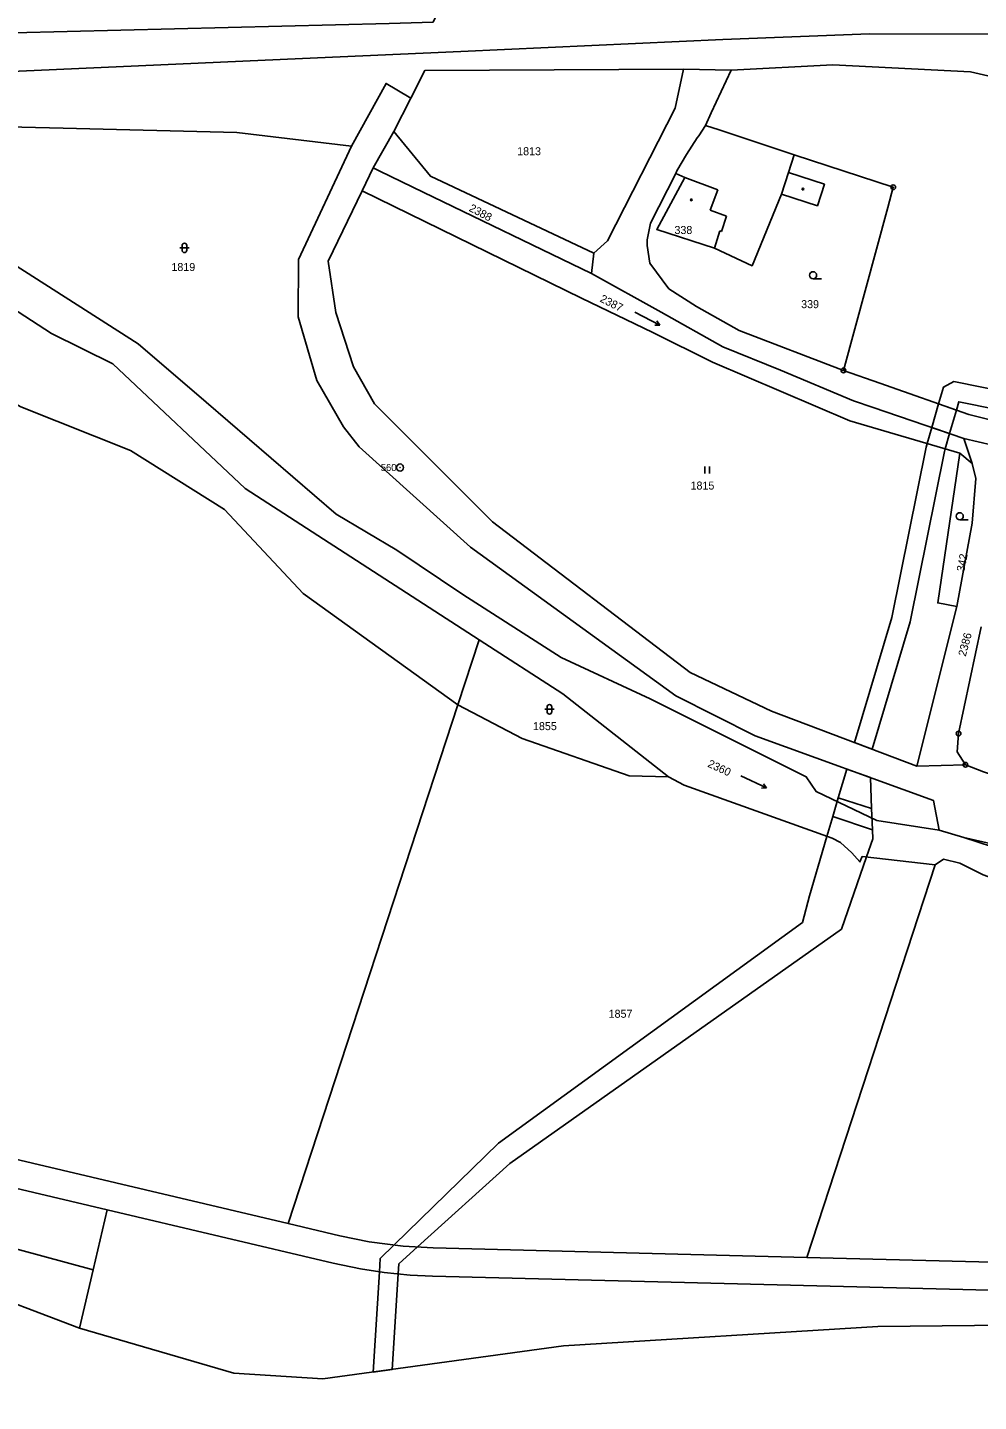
# Model space of a CAD drawing. Extents: x -504988 to -494607, y -1123820 to -1114018.
# Drawn here: x -501073.4 to -500871.3, y -1121646.4 to -1121354.5 of the extents above; entities that cross this region are included whole.
import ezdxf

# ---------------------------------------------------------------- set-up
doc = ezdxf.new("R2010")
doc.units = 0
for name, color, linetype in [('Hranice parcel', 7, 'Continuous'), ('Parcelní čísla', 7, 'Continuous'), ('Polygon ku', 7, 'Continuous'), ('Poz předměty', 7, 'Continuous'), ('Vnitřní kresba', 7, 'Continuous'), ('Věcná břemena k části', 7, 'Continuous'), ('Značky bodu BP', 7, 'Continuous'), ('Značky budov', 7, 'Continuous'), ('Značky kultur', 7, 'Continuous')]:
    doc.layers.add(name, color=color, linetype=linetype)

msp = doc.modelspace()

# ---------------------------------------------------------------- linework, layer by layer
at = {"layer": 'Hranice parcel'}
for p, q in [((-500934, -1121363.31), (-500923.9, -1121363.52)), ((-500991.95, -1121369.44), (-500995.56, -1121376.53)), ((-500999.95, -1121384.27), (-500995.56, -1121376.53)), ((-501002.27, -1121389.13), (-500999.95, -1121384.27)), ((-500953.07, -1121402.4), (-500953.59, -1121406.72)), ((-500874.41, -1121441.77), (-500865.27, -1121443.9)), ((-500874.41, -1121441.77), (-500872.64, -1121447.08)), ((-500872.64, -1121447.08), (-500875.27, -1121444.87)), ((-500884.4, -1121511.41), (-500875.95, -1121477.5)), ((-500981.97, -1121498.37), (-500977.44, -1121484.53)), ((-501018, -1121608.57), (-500981.97, -1121498.37)), ((-500874.09, -1121511.1), (-500884.4, -1121511.41)), ((-500879.71, -1121524.97), (-500874.41, -1121526.57)), ((-500907.77, -1121615.74), (-500880.51, -1121532.35)), ((-501056.44, -1121605.66), (-501059.44, -1121618.37)), ((-501059.44, -1121618.37), (-501062.38, -1121630.82))]:
    msp.add_line(p, q, dxfattribs=at)
for points in [[(-501147.77, -1121343.15), (-501137.67, -1121357.33), (-501087.87, -1121355.89), (-500996.57, -1121353.61), (-500987.21, -1121353.33), (-500984.66, -1121347.76)], [(-500934, -1121363.31), (-500988.98, -1121363.59), (-500991.95, -1121369.44)], [(-500953.07, -1121402.4), (-500950.15, -1121399.78), (-500935.8, -1121371.57), (-500934, -1121363.31)], [(-500923.9, -1121363.52), (-500928.11, -1121372.59), (-500929.36, -1121375.28)], [(-500751.26, -1121391.94), (-500873.05, -1121363.84), (-500902.25, -1121362.4), (-500923.9, -1121363.52)], [(-500991.95, -1121369.44), (-500994.92, -1121367.69), (-500997.21, -1121366.34), (-501004.58, -1121379.63)], [(-501004.58, -1121379.63), (-501028.95, -1121376.74), (-501065.85, -1121375.84), (-501124.59, -1121374.42), (-501126.36, -1121375.7)], [(-500929.36, -1121375.28), (-500930.78, -1121377.46), (-500931.09, -1121377.93), (-500933.4, -1121381.46), (-500935.4, -1121384.9), (-500935.67, -1121385.44)], [(-500910.48, -1121381.48), (-500926.45, -1121376.23), (-500929.36, -1121375.28)], [(-501126.36, -1121375.7), (-501117.78, -1121381.13), (-501104.88, -1121389.82), (-501078.34, -1121403.49), (-501049.86, -1121421.68), (-501035.47, -1121434.07), (-501007.81, -1121457.82), (-500994.92, -1121465.5), (-500980.9, -1121474.89), (-500960.01, -1121488.27), (-500941.06, -1121497.11), (-500907.93, -1121513.63), (-500905.83, -1121516.79), (-500892.94, -1121522.93), (-500879.71, -1121524.97)], [(-500995.56, -1121376.53), (-500987.8, -1121386.01), (-500953.07, -1121402.4)], [(-500977.44, -1121484.53), (-501027.18, -1121452.41), (-501055.27, -1121425.89), (-501068.29, -1121419.49), (-501096.94, -1121400.94), (-501129.46, -1121382.7), (-501132.8, -1121379.7)], [(-501004.58, -1121379.63), (-501015.83, -1121403.74), (-501015.92, -1121415.9), (-501011.94, -1121429.45), (-501006.24, -1121439.27), (-501002.95, -1121443.55), (-500979.29, -1121464.85), (-500935.66, -1121496.47), (-500918.78, -1121504.97), (-500880.92, -1121518.66), (-500879.71, -1121524.97)], [(-500935.67, -1121385.44), (-500933.73, -1121386.31), (-500939.69, -1121397.34), (-500927.41, -1121401.33), (-500919.45, -1121405.08), (-500913.21, -1121389.84), (-500905.55, -1121392.33), (-500904.07, -1121387.76), (-500911.72, -1121385.27), (-500910.48, -1121381.48)], [(-500900.02, -1121427.3), (-500890.61, -1121392.69), (-500889.44, -1121388.39), (-500910.48, -1121381.48)], [(-500953.59, -1121406.72), (-500989.31, -1121389.42), (-500998.53, -1121384.96), (-500999.95, -1121384.27)], [(-501191.66, -1121387.32), (-501172.86, -1121393.59), (-501147.16, -1121387.77), (-501115.76, -1121394.78), (-501100.04, -1121421.24), (-501074.79, -1121435.06), (-501051.53, -1121444.32), (-501031.57, -1121456.86), (-501014.8, -1121474.7), (-500981.97, -1121498.37)], [(-500935.67, -1121385.44), (-500940.99, -1121396.02), (-500941.74, -1121399.59), (-500941.72, -1121400.78), (-500941.14, -1121404.5), (-500937.11, -1121409.95), (-500931.26, -1121413.75), (-500922.17, -1121418.84), (-500900.02, -1121427.3)], [(-500884.4, -1121511.41), (-500915.28, -1121499.72), (-500932.62, -1121491.48), (-500974.58, -1121459.48), (-500999.69, -1121434.38), (-501004.1, -1121426.57), (-501007.9, -1121415), (-501009.54, -1121404.13), (-501002.27, -1121389.13)], [(-500875.27, -1121444.87), (-500898.65, -1121438), (-500927.87, -1121425.55), (-500940.54, -1121419.28), (-500955.68, -1121411.93), (-501002.27, -1121389.13)], [(-500953.59, -1121406.72), (-500938.73, -1121414.95), (-500925.63, -1121422.28), (-500913.43, -1121427.26), (-500897.88, -1121433.75), (-500893.74, -1121435.16), (-500874.41, -1121441.77)], [(-500900.02, -1121427.3), (-500892.26, -1121430.03), (-500873.35, -1121436.67), (-500839.28, -1121445.2), (-500818.48, -1121450.11), (-500776.09, -1121458.88)], [(-501505.04, -1121435.92), (-501499.66, -1121437.51), (-501396.86, -1121489.77), (-501294.05, -1121542.03), (-501288.92, -1121544.26), (-501283.55, -1121545.87), (-501150.78, -1121577.22), (-501018, -1121608.57)], [(-500875.27, -1121444.87), (-500879.99, -1121476.7), (-500875.95, -1121477.5)], [(-500875.95, -1121477.5), (-500872.69, -1121459.78), (-500871.9, -1121450.28), (-500872.64, -1121447.08)], [(-500870.74, -1121481.82), (-500875.55, -1121504.45), (-500875.85, -1121508.37), (-500874.09, -1121511.1)], [(-500937.18, -1121513.65), (-500959.63, -1121496.03), (-500977.44, -1121484.53)], [(-500981.97, -1121498.37), (-500968.26, -1121505.51), (-500945.58, -1121513.44), (-500937.18, -1121513.65)], [(-500874.09, -1121511.1), (-500870.23, -1121512.61), (-500864.09, -1121514.56), (-500836.53, -1121523.32)], [(-500880.51, -1121532.35), (-500896.01, -1121530.56), (-500896.53, -1121531.72), (-500898.26, -1121529.78), (-500900.64, -1121527.6), (-500902.42, -1121526.7), (-500933.9, -1121515.44), (-500937.18, -1121513.65)], [(-500874.41, -1121526.57), (-500777.49, -1121548.63), (-500737.05, -1121553.73), (-500704.29, -1121559.25), (-500669.82, -1121570.54), (-500611.11, -1121592.54), (-500572.54, -1121605.34), (-500559.62, -1121606.59), (-500553.26, -1121605.17), (-500533.2, -1121604.53), (-500509.38, -1121604.76), (-500480.9, -1121603.04), (-500474.44, -1121603.7)], [(-500874.41, -1121526.57), (-500868.34, -1121528.51), (-500766.02, -1121570.45), (-500686.39, -1121622.16), (-500681.34, -1121626.07)], [(-500682.48, -1121639.75), (-500678.12, -1121635.45), (-500706.61, -1121614.66), (-500722.83, -1121605.3), (-500741.28, -1121593.54), (-500789.04, -1121568.01), (-500821.54, -1121553.77), (-500851.38, -1121541.32), (-500870.35, -1121534.44), (-500875.3, -1121532), (-500878.74, -1121531.16), (-500880.51, -1121532.35)], [(-501056.44, -1121605.66), (-501163.23, -1121580.45), (-501270.01, -1121555.23)], [(-501059.44, -1121618.37), (-501143.55, -1121595.62), (-501174.45, -1121592.16), (-501194.32, -1121588.55)], [(-500907.77, -1121615.74), (-500750.43, -1121619.72), (-500746.35, -1121618.97), (-500743.29, -1121616.98), (-500741.29, -1121614.31), (-500740.18, -1121609.98), (-500739.93, -1121599.98), (-500733.93, -1121600.14), (-500734.19, -1121610.13), (-500733.36, -1121614.38), (-500731.44, -1121617.28), (-500728.03, -1121619.62), (-500724.44, -1121620.38), (-500722.44, -1121620.43), (-500722.6, -1121626.43)], [(-501181.36, -1121602.26), (-501150.49, -1121603.41), (-501111.6, -1121612.08), (-501062.38, -1121630.82)], [(-500722.6, -1121626.43), (-500854.98, -1121623.08), (-500987.36, -1121619.73), (-500992.12, -1121619.5), (-500997.62, -1121618.94), (-501002.66, -1121618.18), (-501008.42, -1121617), (-501056.44, -1121605.66)], [(-501018, -1121608.57), (-501007.04, -1121611.16), (-501000.8, -1121612.42), (-500993.58, -1121613.36), (-500987.21, -1121613.73), (-500907.77, -1121615.74)], [(-501062.38, -1121630.82), (-501029.59, -1121640.34), (-501010.64, -1121641.56), (-500959.5, -1121634.57), (-500892.72, -1121630.46), (-500844.84, -1121629.97), (-500793.35, -1121629.08), (-500725.45, -1121637.62)]]:
    msp.add_lwpolyline(points, dxfattribs=at)
at = {"layer": 'Polygon ku'}
msp.add_lwpolyline([(-501111.6, -1121612.08), (-501062.38, -1121630.82), (-501029.59, -1121640.34), (-501010.64, -1121641.56), (-500959.5, -1121634.57), (-500892.72, -1121630.46), (-500844.84, -1121629.97), (-500793.35, -1121629.08), (-500725.45, -1121637.62), (-500723.44, -1121637.87), (-500711.93, -1121639.55), (-500682.48, -1121639.75), (-500679.35, -1121639.77), (-500674.56, -1121639.53), (-500660.64, -1121641.55), (-500622.96, -1121646.37)], dxfattribs=at)
at = {"layer": 'Poz předměty'}
for p, q in [((-500981.3, -1121359.54), (-500925.64, -1121356.98)), ((-500925.64, -1121356.98), (-500894.52, -1121355.78)), ((-500894.52, -1121355.78), (-500860.42, -1121355.86)), ((-501014.96, -1121361.07), (-500981.3, -1121359.54)), ((-501098.97, -1121364.77), (-501014.96, -1121361.07))]:
    msp.add_line(p, q, dxfattribs=at)
at = {"layer": 'Vnitřní kresba'}
for p, q in [((-500933.73, -1121386.31), (-500926.69, -1121388.94)), ((-500913.21, -1121389.84), (-500911.72, -1121385.27)), ((-500926.69, -1121388.94), (-500928.31, -1121393.28)), ((-500928.31, -1121393.28), (-500924.9, -1121394.56)), ((-500924.9, -1121394.56), (-500925.93, -1121397.76)), ((-500926.27, -1121397.65), (-500927.41, -1121401.33)), ((-500925.93, -1121397.76), (-500926.27, -1121397.65))]:
    msp.add_line(p, q, dxfattribs=at)
at = {"layer": 'Věcná břemena k části'}
for points in [[(-500825.88, -1121439.91), (-500876.58, -1121429.69), (-500878.79, -1121430.84), (-500879.81, -1121434.4), (-500876.03, -1121435.73), (-500875.53, -1121433.98), (-500826.67, -1121443.83), (-500774.31, -1121454.37), (-500772.82, -1121450.59)], [(-500879.81, -1121434.4), (-500881.24, -1121439.43), (-500877.46, -1121440.73), (-500876.03, -1121435.73)], [(-500889.76, -1121479.83), (-500897.66, -1121506.39), (-500893.91, -1121507.81), (-500885.86, -1121480.72), (-500878.55, -1121444.54), (-500878.38, -1121443.96), (-500877.46, -1121440.73), (-500881.24, -1121439.43), (-500882.21, -1121442.83), (-500882.43, -1121443.59)], [(-500894.04, -1121520.37), (-500894.27, -1121513.83), (-500899.32, -1121512.01), (-500901.12, -1121518.09)], [(-500893.87, -1121524.92), (-500894.04, -1121520.37), (-500901.12, -1121518.09), (-500902.3, -1121522.11)], [(-500908.72, -1121544.63), (-500973.33, -1121591.5), (-500995.48, -1121613.11), (-500998.44, -1121616), (-500998.62, -1121618.79), (-500999.97, -1121640.1), (-500995.92, -1121639.55), (-500994.63, -1121619.24), (-500994.5, -1121617.13), (-500990.53, -1121613.54), (-500970.93, -1121595.82), (-500900.47, -1121545.99), (-500895.13, -1121530.66), (-500893.8, -1121526.83), (-500893.87, -1121524.92), (-500902.3, -1121522.11), (-500903.54, -1121526.3), (-500907.27, -1121538.95)]]:
    msp.add_lwpolyline(points, close=True, dxfattribs=at)
at = {"layer": 'Značky bodu BP'}
for centre, radius in [((-500889.44, -1121388.39), 0.5), ((-500889.44, -1121388.39), 0.0303), ((-500900.02, -1121427.3), 0.5), ((-500900.02, -1121427.3), 0.0303), ((-500994.24, -1121447.94), 0.75), ((-500994.24, -1121447.94), 0.03), ((-500875.55, -1121504.45), 0.5), ((-500875.55, -1121504.45), 0.0303), ((-500874.09, -1121511.1), 0.5), ((-500874.09, -1121511.1), 0.0303)]:
    msp.add_circle(centre, radius, dxfattribs=at)
at = {"layer": 'Značky budov'}
for centre in [(-500908.64, -1121388.79), (-500932.33, -1121391.08)]:
    msp.add_circle(centre, 0.175, dxfattribs=at)
at = {"layer": 'Značky kultur'}
for p, q in [((-501041.05, -1121401.28), (-501039.05, -1121401.28)), ((-501040.55, -1121400.78), (-501040.55, -1121401.78)), ((-501039.55, -1121401.78), (-501039.55, -1121400.78)), ((-500906.47, -1121407.83), (-500904.72, -1121407.83)), ((-500944.35, -1121414.96), (-500939.01, -1121417.69)), ((-500939.01, -1121417.69), (-500940.1, -1121417.69)), ((-500939.01, -1121417.69), (-500939.65, -1121416.8)), ((-500929.51, -1121449.2), (-500929.51, -1121447.7)), ((-500928.51, -1121449.2), (-500928.51, -1121447.7)), ((-500875.3, -1121459.03), (-500873.55, -1121459.03)), ((-500963.49, -1121499.31), (-500961.49, -1121499.31)), ((-500962.99, -1121498.81), (-500962.99, -1121499.81)), ((-500961.99, -1121499.81), (-500961.99, -1121498.81)), ((-500921.81, -1121513.46), (-500916.37, -1121515.99)), ((-500916.37, -1121515.99), (-500917.04, -1121515.12)), ((-500916.37, -1121515.99), (-500917.47, -1121516.03))]:
    msp.add_line(p, q, dxfattribs=at)
for centre in [(-500906.47, -1121407.08), (-500875.3, -1121458.28)]:
    msp.add_circle(centre, 0.75, dxfattribs=at)
for centre, start, end in [((-501040.05, -1121400.78), 0, 180), ((-501040.05, -1121401.78), 180, 359.9879), ((-500962.49, -1121498.81), 0, 180), ((-500962.49, -1121499.81), 180, 359.9879)]:
    msp.add_arc(centre, 0.5, start, end, dxfattribs=at)

# ---------------------------------------------------------------- texts
at = {"layer": 'Parcelní čísla'}
for s, p in [('1813', (-500969.35, -1121381.59)), ('338', (-500935.93, -1121398.32)), ('1819', (-501042.82, -1121406.19)), ('339', (-500909.01, -1121414.08)), ('1815', (-500932.51, -1121452.62)), ('1855', (-500965.99, -1121503.73)), ('1857', (-500949.92, -1121564.84))]:
    msp.add_text(s, height=1.7, dxfattribs=at).set_placement(p)
for s, rotation, p in [('2388', 332, (-500979.74, -1121393.34)), ('2387', 333, (-500951.92, -1121412.62)), ('342', 79, (-500874.34, -1121470.17)), ('2386', 75, (-500874.04, -1121488.18)), ('2360', 335, (-500929.02, -1121511.45))]:
    msp.add_text(s, height=1.7, rotation=rotation, dxfattribs=at).set_placement(p)
at = {"layer": 'Značky bodu BP'}
msp.add_text('560', height=1.5, dxfattribs=at).set_placement((-500998.34, -1121448.69))

doc.saveas('drawing.dxf')
